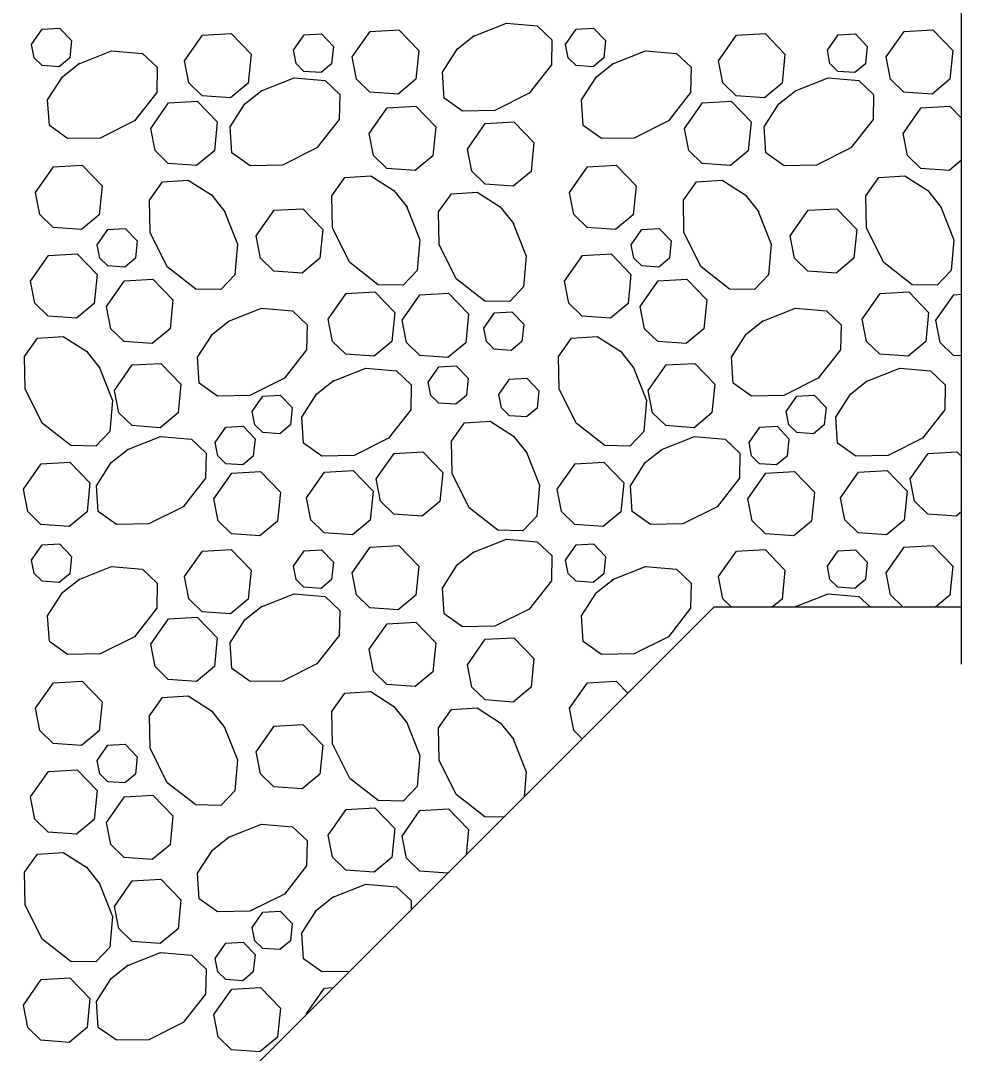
# Model space of a CAD drawing. Extents: x 636530 to 644067, y 294168 to 299122.
# Drawn here: x 639763.12 to 639798.33, y 297403.71 to 297442.38 of the extents above; entities that cross this region are included whole.
import ezdxf

# ---------------------------------------------------------------- set-up
doc = ezdxf.new("R2010")
doc.units = 0
doc.layers.add('1', color=7, linetype='Continuous')

msp = doc.modelspace()

# ---------------------------------------------------------------- linework, layer by layer
at = {"layer": '1'}
for p, q in [((639798.329, 297451.69), (639798.329, 297418.287)), ((639738.276, 297369.625), (639789.077, 297420.426)), ((639738.279, 297369.628), (639789.077, 297420.426)), ((639789.077, 297420.426), (639798.333, 297420.426))]:
    msp.add_line(p, q, dxfattribs=at)
for points in [[(639763.524, 297441.488), (639763.927, 297442.062), (639764.571, 297442.099), (639765.019, 297441.635), (639764.954, 297440.984), (639764.556, 297440.653), (639763.92, 297440.699), (639763.621, 297440.99), (639763.524, 297441.488)], [(639775.531, 297441.02), (639776.203, 297441.976), (639777.277, 297442.037), (639778.023, 297441.264), (639777.915, 297440.18), (639777.252, 297439.628), (639776.192, 297439.705), (639775.693, 297440.188), (639775.532, 297441.02)], [(639780.042, 297441.784), (639781.3, 297442.283), (639782.455, 297442.183), (639783.004, 297441.661), (639782.987, 297440.724), (639782.154, 297439.658), (639780.866, 297439.014), (639779.652, 297438.993), (639778.969, 297439.479), (639778.904, 297440.445), (639779.458, 297441.31), (639780.093, 297441.817)], [(639783.512, 297441.488), (639783.916, 297442.062), (639784.56, 297442.099), (639785.007, 297441.635), (639784.943, 297440.984), (639784.545, 297440.653), (639783.909, 297440.699), (639783.61, 297440.99), (639783.513, 297441.488)], [(639795.52, 297441.02), (639796.192, 297441.976), (639797.265, 297442.037), (639798.011, 297441.264), (639797.903, 297440.18), (639797.24, 297439.628), (639796.181, 297439.705), (639795.682, 297440.188), (639795.52, 297441.02)], [(639769.249, 297440.874), (639769.921, 297441.831), (639770.994, 297441.892), (639771.741, 297441.118), (639771.633, 297440.034), (639770.97, 297439.483), (639769.91, 297439.56), (639769.411, 297440.043), (639769.249, 297440.874)], [(639773.328, 297441.268), (639773.731, 297441.841), (639774.375, 297441.878), (639774.823, 297441.414), (639774.758, 297440.764), (639774.361, 297440.433), (639773.724, 297440.479), (639773.425, 297440.769), (639773.328, 297441.267)], [(639789.237, 297440.874), (639789.91, 297441.831), (639790.983, 297441.892), (639791.729, 297441.118), (639791.621, 297440.034), (639790.958, 297439.483), (639789.898, 297439.56), (639789.4, 297440.043), (639789.238, 297440.874)], [(639793.316, 297441.268), (639793.72, 297441.841), (639794.364, 297441.878), (639794.812, 297441.414), (639794.747, 297440.764), (639794.349, 297440.433), (639793.713, 297440.479), (639793.414, 297440.769), (639793.317, 297441.267)], [(639765.266, 297440.752), (639766.523, 297441.25), (639767.679, 297441.151), (639768.228, 297440.629), (639768.21, 297439.691), (639767.377, 297438.626), (639766.089, 297437.982), (639764.875, 297437.961), (639764.192, 297438.446), (639764.127, 297439.413), (639764.682, 297440.278), (639765.317, 297440.784)], [(639785.254, 297440.752), (639786.512, 297441.25), (639787.667, 297441.151), (639788.216, 297440.629), (639788.199, 297439.691), (639787.365, 297438.626), (639786.078, 297437.982), (639784.864, 297437.961), (639784.181, 297438.446), (639784.116, 297439.413), (639784.67, 297440.278), (639785.305, 297440.784)], [(639772.098, 297439.735), (639773.356, 297440.234), (639774.511, 297440.134), (639775.06, 297439.612), (639775.043, 297438.674), (639774.209, 297437.609), (639772.921, 297436.965), (639771.708, 297436.944), (639771.024, 297437.429), (639770.96, 297438.396), (639771.514, 297439.261), (639772.149, 297439.767)], [(639792.087, 297439.735), (639793.344, 297440.234), (639794.5, 297440.134), (639795.049, 297439.612), (639795.031, 297438.674), (639794.198, 297437.609), (639792.91, 297436.965), (639791.696, 297436.944), (639791.013, 297437.429), (639790.948, 297438.396), (639791.503, 297439.261), (639792.138, 297439.767)], [(639767.984, 297438.344), (639768.656, 297439.301), (639769.729, 297439.362), (639770.476, 297438.588), (639770.368, 297437.504), (639769.705, 297436.953), (639768.645, 297437.03), (639768.146, 297437.513), (639767.984, 297438.344)], [(639787.972, 297438.344), (639788.645, 297439.301), (639789.718, 297439.362), (639790.464, 297438.588), (639790.356, 297437.504), (639789.693, 297436.953), (639788.633, 297437.03), (639788.135, 297437.513), (639787.973, 297438.344)], [(639776.164, 297438.157), (639776.836, 297439.113), (639777.909, 297439.174), (639778.655, 297438.401), (639778.547, 297437.317), (639777.884, 297436.765), (639776.825, 297436.842), (639776.326, 297437.325), (639776.164, 297438.157)], [(639796.152, 297438.157), (639796.824, 297439.113), (639797.898, 297439.174), (639798.333, 297438.724)], [(639779.839, 297437.571), (639780.511, 297438.527), (639781.585, 297438.589), (639782.331, 297437.815), (639782.223, 297436.731), (639781.56, 297436.179), (639780.5, 297436.256), (639780.002, 297436.74), (639779.84, 297437.571)], [(639798.333, 297437.148), (639797.873, 297436.765), (639796.813, 297436.842), (639796.315, 297437.325), (639796.153, 297438.157)], [(639763.673, 297435.945), (639764.345, 297436.901), (639765.418, 297436.962), (639766.165, 297436.189), (639766.057, 297435.105), (639765.394, 297434.553), (639764.334, 297434.63), (639763.835, 297435.114), (639763.673, 297435.945)], [(639783.661, 297435.945), (639784.334, 297436.901), (639785.407, 297436.962), (639786.153, 297436.189), (639786.045, 297435.105), (639785.382, 297434.553), (639784.322, 297434.63), (639783.824, 297435.114), (639783.662, 297435.945)], [(639777.563, 297435.432), (639778.061, 297434.175), (639777.961, 297433.019), (639777.439, 297432.47), (639776.502, 297432.488), (639775.437, 297433.321), (639774.793, 297434.609), (639774.771, 297435.823), (639775.257, 297436.506), (639776.224, 297436.571), (639777.088, 297436.017), (639777.595, 297435.382)], [(639797.551, 297435.432), (639798.05, 297434.175), (639797.95, 297433.019), (639797.428, 297432.47), (639796.49, 297432.488), (639795.425, 297433.321), (639794.781, 297434.609), (639794.76, 297435.823), (639795.245, 297436.506), (639796.212, 297436.571), (639797.077, 297436.017), (639797.583, 297435.382)], [(639770.73, 297435.27), (639771.229, 297434.012), (639771.129, 297432.857), (639770.607, 297432.307), (639769.669, 297432.325), (639768.604, 297433.158), (639767.96, 297434.446), (639767.939, 297435.66), (639768.424, 297436.343), (639769.391, 297436.408), (639770.256, 297435.854), (639770.762, 297435.219)], [(639790.718, 297435.27), (639791.217, 297434.012), (639791.117, 297432.857), (639790.595, 297432.307), (639789.658, 297432.325), (639788.593, 297433.158), (639787.949, 297434.446), (639787.927, 297435.66), (639788.413, 297436.343), (639789.38, 297436.408), (639790.244, 297435.854), (639790.751, 297435.219)], [(639781.548, 297434.822), (639782.047, 297433.565), (639781.947, 297432.409), (639781.425, 297431.86), (639780.488, 297431.878), (639779.422, 297432.711), (639778.779, 297433.999), (639778.757, 297435.213), (639779.243, 297435.896), (639780.209, 297435.961), (639781.074, 297435.407), (639781.581, 297434.772)], [(639771.938, 297434.318), (639772.61, 297435.275), (639773.683, 297435.336), (639774.43, 297434.562), (639774.322, 297433.478), (639773.659, 297432.927), (639772.599, 297433.003), (639772.1, 297433.487), (639771.938, 297434.318)], [(639791.926, 297434.318), (639792.598, 297435.275), (639793.672, 297435.336), (639794.418, 297434.562), (639794.31, 297433.478), (639793.647, 297432.927), (639792.587, 297433.003), (639792.089, 297433.487), (639791.927, 297434.318)], [(639765.983, 297433.985), (639766.386, 297434.559), (639767.03, 297434.596), (639767.478, 297434.132), (639767.413, 297433.481), (639767.015, 297433.15), (639766.379, 297433.197), (639766.08, 297433.487), (639765.983, 297433.985)], [(639785.971, 297433.985), (639786.375, 297434.559), (639787.019, 297434.596), (639787.466, 297434.132), (639787.402, 297433.481), (639787.004, 297433.15), (639786.368, 297433.197), (639786.069, 297433.487), (639785.972, 297433.985)], [(639763.485, 297432.624), (639764.157, 297433.58), (639765.23, 297433.642), (639765.976, 297432.868), (639765.868, 297431.784), (639765.205, 297431.232), (639764.145, 297431.309), (639763.647, 297431.793), (639763.485, 297432.624)], [(639783.473, 297432.624), (639784.145, 297433.58), (639785.219, 297433.642), (639785.965, 297432.868), (639785.857, 297431.784), (639785.194, 297431.232), (639784.134, 297431.309), (639783.635, 297431.793), (639783.474, 297432.624)], [(639766.325, 297431.675), (639766.998, 297432.631), (639768.071, 297432.692), (639768.817, 297431.919), (639768.709, 297430.834), (639768.046, 297430.283), (639766.986, 297430.36), (639766.488, 297430.843), (639766.326, 297431.674)], [(639786.314, 297431.675), (639786.986, 297432.631), (639788.059, 297432.692), (639788.806, 297431.919), (639788.698, 297430.834), (639788.035, 297430.283), (639786.975, 297430.36), (639786.476, 297430.843), (639786.314, 297431.674)], [(639774.628, 297431.201), (639775.3, 297432.157), (639776.374, 297432.218), (639777.12, 297431.445), (639777.012, 297430.361), (639776.349, 297429.809), (639775.289, 297429.886), (639774.791, 297430.369), (639774.629, 297431.2)], [(639777.394, 297431.16), (639778.066, 297432.116), (639779.139, 297432.178), (639779.886, 297431.404), (639779.778, 297430.32), (639779.114, 297429.768), (639778.055, 297429.845), (639777.556, 297430.329), (639777.394, 297431.16)], [(639794.617, 297431.201), (639795.289, 297432.157), (639796.362, 297432.218), (639797.108, 297431.445), (639797, 297430.361), (639796.337, 297429.809), (639795.278, 297429.886), (639794.779, 297430.369), (639794.617, 297431.2)], [(639797.382, 297431.16), (639798.054, 297432.116), (639798.333, 297432.132)], [(639770.878, 297431.113), (639772.136, 297431.612), (639773.291, 297431.512), (639773.84, 297430.99), (639773.823, 297430.052), (639772.989, 297428.987), (639771.701, 297428.343), (639770.488, 297428.322), (639769.804, 297428.807), (639769.74, 297429.774), (639770.294, 297430.639), (639770.929, 297431.145)], [(639790.867, 297431.113), (639792.124, 297431.612), (639793.28, 297431.512), (639793.829, 297430.99), (639793.811, 297430.052), (639792.978, 297428.987), (639791.69, 297428.343), (639790.476, 297428.322), (639789.793, 297428.807), (639789.728, 297429.774), (639790.283, 297430.639), (639790.917, 297431.145)], [(639780.453, 297430.865), (639780.856, 297431.438), (639781.5, 297431.475), (639781.948, 297431.011), (639781.883, 297430.361), (639781.485, 297430.03), (639780.849, 297430.076), (639780.55, 297430.366), (639780.453, 297430.864)], [(639798.333, 297429.824), (639798.043, 297429.845), (639797.545, 297430.329), (639797.383, 297431.16)], [(639766.053, 297429.413), (639766.552, 297428.156), (639766.452, 297427), (639765.93, 297426.451), (639764.992, 297426.469), (639763.927, 297427.302), (639763.283, 297428.59), (639763.262, 297429.804), (639763.747, 297430.487), (639764.714, 297430.552), (639765.579, 297429.997), (639766.085, 297429.362)], [(639786.041, 297429.413), (639786.54, 297428.156), (639786.44, 297427), (639785.918, 297426.451), (639784.981, 297426.469), (639783.915, 297427.302), (639783.272, 297428.59), (639783.25, 297429.804), (639783.736, 297430.487), (639784.703, 297430.552), (639785.567, 297429.997), (639786.074, 297429.362)], [(639766.624, 297428.528), (639767.297, 297429.485), (639768.37, 297429.546), (639769.116, 297428.772), (639769.008, 297427.688), (639768.345, 297427.137), (639767.285, 297427.213), (639766.787, 297427.697), (639766.625, 297428.528)], [(639774.78, 297428.867), (639776.038, 297429.365), (639777.193, 297429.265), (639777.742, 297428.743), (639777.725, 297427.806), (639776.891, 297426.74), (639775.603, 297426.097), (639774.39, 297426.075), (639773.706, 297426.561), (639773.642, 297427.528), (639774.196, 297428.392), (639774.831, 297428.899)], [(639778.372, 297428.847), (639778.775, 297429.421), (639779.419, 297429.458), (639779.867, 297428.993), (639779.802, 297428.343), (639779.404, 297428.012), (639778.768, 297428.058), (639778.469, 297428.348), (639778.372, 297428.847)], [(639786.613, 297428.528), (639787.285, 297429.485), (639788.359, 297429.546), (639789.105, 297428.772), (639788.997, 297427.688), (639788.334, 297427.137), (639787.274, 297427.213), (639786.775, 297427.697), (639786.613, 297428.528)], [(639794.768, 297428.867), (639796.026, 297429.365), (639797.181, 297429.265), (639797.731, 297428.743), (639797.713, 297427.806), (639796.88, 297426.74), (639795.592, 297426.097), (639794.378, 297426.075), (639793.695, 297426.561), (639793.63, 297427.528), (639794.184, 297428.392), (639794.819, 297428.899)], [(639781.02, 297428.374), (639781.423, 297428.948), (639782.067, 297428.985), (639782.515, 297428.52), (639782.45, 297427.87), (639782.053, 297427.539), (639781.417, 297427.585), (639781.117, 297427.875), (639781.02, 297428.374)], [(639771.783, 297427.744), (639772.187, 297428.318), (639772.831, 297428.354), (639773.278, 297427.89), (639773.214, 297427.24), (639772.816, 297426.909), (639772.18, 297426.955), (639771.881, 297427.245), (639771.784, 297427.744)], [(639791.772, 297427.744), (639792.175, 297428.318), (639792.819, 297428.354), (639793.267, 297427.89), (639793.202, 297427.24), (639792.804, 297426.909), (639792.168, 297426.955), (639791.869, 297427.245), (639791.772, 297427.744)], [(639782.036, 297426.241), (639782.535, 297424.983), (639782.435, 297423.828), (639781.913, 297423.279), (639780.975, 297423.296), (639779.91, 297424.13), (639779.266, 297425.418), (639779.245, 297426.631), (639779.73, 297427.315), (639780.697, 297427.379), (639781.562, 297426.825), (639782.068, 297426.19)], [(639770.396, 297426.577), (639770.8, 297427.151), (639771.444, 297427.188), (639771.891, 297426.724), (639771.827, 297426.073), (639771.429, 297425.742), (639770.793, 297425.788), (639770.494, 297426.078), (639770.397, 297426.577)], [(639790.385, 297426.577), (639790.788, 297427.151), (639791.432, 297427.188), (639791.88, 297426.724), (639791.815, 297426.073), (639791.417, 297425.742), (639790.781, 297425.788), (639790.482, 297426.078), (639790.385, 297426.577)], [(639767.094, 297426.305), (639768.352, 297426.803), (639769.507, 297426.703), (639770.056, 297426.181), (639770.039, 297425.244), (639769.205, 297424.179), (639767.918, 297423.535), (639766.704, 297423.513), (639766.021, 297423.999), (639765.956, 297424.966), (639766.51, 297425.83), (639767.145, 297426.337)], [(639787.083, 297426.305), (639788.341, 297426.803), (639789.496, 297426.703), (639790.045, 297426.181), (639790.027, 297425.244), (639789.194, 297424.179), (639787.906, 297423.535), (639786.692, 297423.513), (639786.009, 297423.999), (639785.944, 297424.966), (639786.499, 297425.83), (639787.134, 297426.337)], [(639776.427, 297425.216), (639777.099, 297426.173), (639778.173, 297426.234), (639778.919, 297425.46), (639778.811, 297424.376), (639778.148, 297423.825), (639777.088, 297423.902), (639776.59, 297424.385), (639776.428, 297425.216)], [(639796.416, 297425.216), (639797.088, 297426.173), (639798.161, 297426.234), (639798.333, 297426.057)], [(639763.217, 297424.83), (639763.89, 297425.787), (639764.963, 297425.848), (639765.709, 297425.074), (639765.601, 297423.99), (639764.938, 297423.439), (639763.878, 297423.515), (639763.38, 297423.999), (639763.218, 297424.83)], [(639783.206, 297424.83), (639783.878, 297425.787), (639784.952, 297425.848), (639785.698, 297425.074), (639785.59, 297423.99), (639784.927, 297423.439), (639783.867, 297423.515), (639783.368, 297423.999), (639783.207, 297424.83)], [(639770.351, 297424.476), (639771.024, 297425.432), (639772.097, 297425.493), (639772.843, 297424.72), (639772.735, 297423.635), (639772.072, 297423.084), (639771.012, 297423.161), (639770.514, 297423.644), (639770.352, 297424.475)], [(639773.82, 297424.515), (639774.492, 297425.471), (639775.566, 297425.533), (639776.312, 297424.759), (639776.204, 297423.675), (639775.541, 297423.123), (639774.481, 297423.2), (639773.982, 297423.684), (639773.821, 297424.515)], [(639790.34, 297424.476), (639791.012, 297425.432), (639792.086, 297425.493), (639792.832, 297424.72), (639792.724, 297423.635), (639792.061, 297423.084), (639791.001, 297423.161), (639790.502, 297423.644), (639790.341, 297424.475)], [(639793.808, 297424.515), (639794.481, 297425.471), (639795.554, 297425.533), (639796.3, 297424.759), (639796.192, 297423.675), (639795.529, 297423.123), (639794.469, 297423.2), (639793.971, 297423.684), (639793.809, 297424.515)], [(639798.333, 297423.988), (639798.136, 297423.825), (639797.077, 297423.902), (639796.578, 297424.385), (639796.416, 297425.216)], [(639763.524, 297422.174), (639763.927, 297422.748), (639764.571, 297422.784), (639765.019, 297422.32), (639764.954, 297421.67), (639764.556, 297421.339), (639763.92, 297421.385), (639763.621, 297421.675), (639763.524, 297422.174)], [(639775.531, 297421.705), (639776.203, 297422.662), (639777.277, 297422.723), (639778.023, 297421.949), (639777.915, 297420.865), (639777.252, 297420.314), (639776.192, 297420.39), (639775.693, 297420.874), (639775.532, 297421.705)], [(639780.042, 297422.47), (639781.3, 297422.968), (639782.455, 297422.869), (639783.004, 297422.347), (639782.987, 297421.409), (639782.154, 297420.344), (639780.866, 297419.7), (639779.652, 297419.679), (639778.969, 297420.164), (639778.904, 297421.131), (639779.458, 297421.996), (639780.093, 297422.502)], [(639783.512, 297422.174), (639783.916, 297422.748), (639784.56, 297422.784), (639785.007, 297422.32), (639784.943, 297421.67), (639784.545, 297421.339), (639783.909, 297421.385), (639783.61, 297421.675), (639783.513, 297422.174)], [(639795.52, 297421.705), (639796.192, 297422.662), (639797.265, 297422.723), (639798.011, 297421.949), (639797.903, 297420.865), (639797.376, 297420.426)], [(639769.249, 297421.56), (639769.921, 297422.516), (639770.994, 297422.578), (639771.741, 297421.804), (639771.633, 297420.72), (639770.97, 297420.168), (639769.91, 297420.245), (639769.411, 297420.729), (639769.249, 297421.56)], [(639773.328, 297421.953), (639773.731, 297422.527), (639774.375, 297422.564), (639774.823, 297422.099), (639774.758, 297421.449), (639774.361, 297421.118), (639773.724, 297421.164), (639773.425, 297421.454), (639773.328, 297421.953)], [(639789.237, 297421.56), (639789.91, 297422.516), (639790.983, 297422.578), (639791.729, 297421.804), (639791.621, 297420.72), (639791.269, 297420.426)], [(639793.316, 297421.953), (639793.72, 297422.527), (639794.364, 297422.564), (639794.812, 297422.099), (639794.747, 297421.449), (639794.349, 297421.118), (639793.713, 297421.164), (639793.414, 297421.454), (639793.317, 297421.953)], [(639765.266, 297421.437), (639766.523, 297421.936), (639767.679, 297421.836), (639768.228, 297421.314), (639768.21, 297420.377), (639767.377, 297419.311), (639766.089, 297418.667), (639764.875, 297418.646), (639764.192, 297419.132), (639764.127, 297420.098), (639764.682, 297420.963), (639765.317, 297421.47)], [(639785.254, 297421.437), (639786.512, 297421.936), (639787.667, 297421.836), (639788.216, 297421.314), (639788.199, 297420.377), (639787.365, 297419.311), (639786.078, 297418.667), (639784.864, 297418.646), (639784.181, 297419.132), (639784.116, 297420.098), (639784.67, 297420.963), (639785.305, 297421.47)], [(639789.712, 297420.426), (639789.4, 297420.729), (639789.238, 297421.56)], [(639796.144, 297420.426), (639795.682, 297420.874), (639795.52, 297421.705)], [(639772.098, 297420.421), (639773.356, 297420.919), (639774.511, 297420.819), (639775.06, 297420.297), (639775.043, 297419.36), (639774.209, 297418.295), (639772.921, 297417.651), (639771.708, 297417.629), (639771.024, 297418.115), (639770.96, 297419.082), (639771.514, 297419.946), (639772.149, 297420.453)], [(639792.101, 297420.426), (639793.344, 297420.919), (639794.5, 297420.819), (639794.913, 297420.426)], [(639792.102, 297420.426), (639792.135, 297420.453)], [(639792.105, 297420.426), (639792.138, 297420.453)], [(639767.984, 297419.03), (639768.656, 297419.986), (639769.729, 297420.048), (639770.476, 297419.274), (639770.368, 297418.19), (639769.705, 297417.638), (639768.645, 297417.715), (639768.146, 297418.199), (639767.984, 297419.03)], [(639776.164, 297418.842), (639776.836, 297419.799), (639777.909, 297419.86), (639778.655, 297419.086), (639778.547, 297418.002), (639777.884, 297417.451), (639776.825, 297417.527), (639776.326, 297418.011), (639776.164, 297418.842)], [(639779.839, 297418.257), (639780.511, 297419.213), (639781.585, 297419.274), (639782.331, 297418.501), (639782.223, 297417.417), (639781.56, 297416.865), (639780.5, 297416.942), (639780.002, 297417.425), (639779.84, 297418.256)], [(639763.673, 297416.63), (639764.345, 297417.587), (639765.418, 297417.648), (639766.165, 297416.874), (639766.057, 297415.79), (639765.394, 297415.239), (639764.334, 297415.315), (639763.835, 297415.799), (639763.673, 297416.63)], [(639783.661, 297416.63), (639784.334, 297417.587), (639785.407, 297417.648), (639785.845, 297417.194)], [(639777.563, 297416.118), (639778.061, 297414.86), (639777.961, 297413.705), (639777.439, 297413.156), (639776.502, 297413.173), (639775.437, 297414.007), (639774.793, 297415.295), (639774.771, 297416.508), (639775.257, 297417.192), (639776.224, 297417.256), (639777.088, 297416.702), (639777.595, 297416.067)], [(639770.73, 297415.955), (639771.229, 297414.698), (639771.129, 297413.542), (639770.607, 297412.993), (639769.669, 297413.011), (639768.604, 297413.844), (639767.96, 297415.132), (639767.939, 297416.346), (639768.424, 297417.029), (639769.391, 297417.093), (639770.256, 297416.539), (639770.762, 297415.904)], [(639781.201, 297412.55), (639780.488, 297412.563), (639779.422, 297413.397), (639778.779, 297414.685), (639778.757, 297415.898), (639779.243, 297416.582), (639780.209, 297416.646), (639781.074, 297416.092), (639781.581, 297415.457)], [(639784.142, 297415.491), (639783.824, 297415.799), (639783.662, 297416.63)], [(639771.938, 297415.004), (639772.61, 297415.96), (639773.683, 297416.021), (639774.43, 297415.248), (639774.322, 297414.164), (639773.659, 297413.612), (639772.599, 297413.689), (639772.1, 297414.172), (639771.938, 297415.004)], [(639765.983, 297414.671), (639766.386, 297415.245), (639767.03, 297415.282), (639767.478, 297414.817), (639767.413, 297414.167), (639767.015, 297413.836), (639766.379, 297413.882), (639766.08, 297414.172), (639765.983, 297414.671)], [(639781.548, 297415.508), (639782.047, 297414.25), (639781.966, 297413.316)], [(639763.485, 297413.31), (639764.157, 297414.266), (639765.23, 297414.327), (639765.976, 297413.554), (639765.868, 297412.469), (639765.205, 297411.918), (639764.145, 297411.995), (639763.647, 297412.478), (639763.485, 297413.309)], [(639766.325, 297412.36), (639766.998, 297413.316), (639768.071, 297413.378), (639768.817, 297412.604), (639768.709, 297411.52), (639768.046, 297410.968), (639766.986, 297411.045), (639766.488, 297411.529), (639766.326, 297412.36)], [(639774.628, 297411.886), (639775.3, 297412.843), (639776.374, 297412.904), (639777.12, 297412.13), (639777.012, 297411.046), (639776.349, 297410.495), (639775.289, 297410.571), (639774.791, 297411.055), (639774.629, 297411.886)], [(639777.394, 297411.845), (639778.066, 297412.802), (639779.139, 297412.863), (639779.886, 297412.089), (639779.791, 297411.141)], [(639770.878, 297411.799), (639772.136, 297412.297), (639773.291, 297412.197), (639773.84, 297411.675), (639773.823, 297410.738), (639772.989, 297409.673), (639771.701, 297409.029), (639770.488, 297409.007), (639769.804, 297409.493), (639769.74, 297410.46), (639770.294, 297411.324), (639770.929, 297411.831)], [(639779.105, 297410.455), (639778.055, 297410.531), (639777.556, 297411.014), (639777.394, 297411.845)], [(639766.053, 297410.099), (639766.552, 297408.841), (639766.452, 297407.686), (639765.93, 297407.137), (639764.992, 297407.154), (639763.927, 297407.988), (639763.283, 297409.275), (639763.262, 297410.489), (639763.747, 297411.172), (639764.714, 297411.237), (639765.579, 297410.683), (639766.085, 297410.048)], [(639766.624, 297409.214), (639767.297, 297410.17), (639768.37, 297410.231), (639769.116, 297409.458), (639769.008, 297408.374), (639768.345, 297407.822), (639767.285, 297407.899), (639766.787, 297408.382), (639766.625, 297409.214)], [(639774.78, 297409.552), (639776.038, 297410.051), (639777.193, 297409.951), (639777.742, 297409.429), (639777.736, 297409.086)], [(639775.43, 297406.779), (639774.39, 297406.761), (639773.706, 297407.246), (639773.642, 297408.213), (639774.196, 297409.078), (639774.831, 297409.584)], [(639771.783, 297408.429), (639772.187, 297409.003), (639772.831, 297409.04), (639773.278, 297408.576), (639773.214, 297407.925), (639772.816, 297407.594), (639772.18, 297407.64), (639771.881, 297407.93), (639771.784, 297408.429)], [(639770.396, 297407.263), (639770.8, 297407.837), (639771.444, 297407.873), (639771.891, 297407.409), (639771.827, 297406.759), (639771.429, 297406.428), (639770.793, 297406.474), (639770.494, 297406.764), (639770.397, 297407.263)], [(639767.094, 297406.99), (639768.352, 297407.489), (639769.507, 297407.389), (639770.056, 297406.867), (639770.039, 297405.929), (639769.205, 297404.864), (639767.918, 297404.22), (639766.704, 297404.199), (639766.021, 297404.684), (639765.956, 297405.651), (639766.51, 297406.516), (639767.145, 297407.022)], [(639763.217, 297405.516), (639763.89, 297406.472), (639764.963, 297406.533), (639765.709, 297405.76), (639765.601, 297404.676), (639764.938, 297404.124), (639763.878, 297404.201), (639763.38, 297404.684), (639763.218, 297405.516)], [(639770.351, 297405.161), (639771.024, 297406.117), (639772.097, 297406.179), (639772.843, 297405.405), (639772.735, 297404.321), (639772.072, 297403.769), (639771.012, 297403.846), (639770.514, 297404.33), (639770.352, 297405.161)], [(639773.82, 297405.201), (639774.492, 297406.157), (639774.827, 297406.176)], [(639773.826, 297405.175), (639773.821, 297405.2)]]:
    msp.add_lwpolyline(points, dxfattribs=at)

doc.saveas('drawing.dxf')
